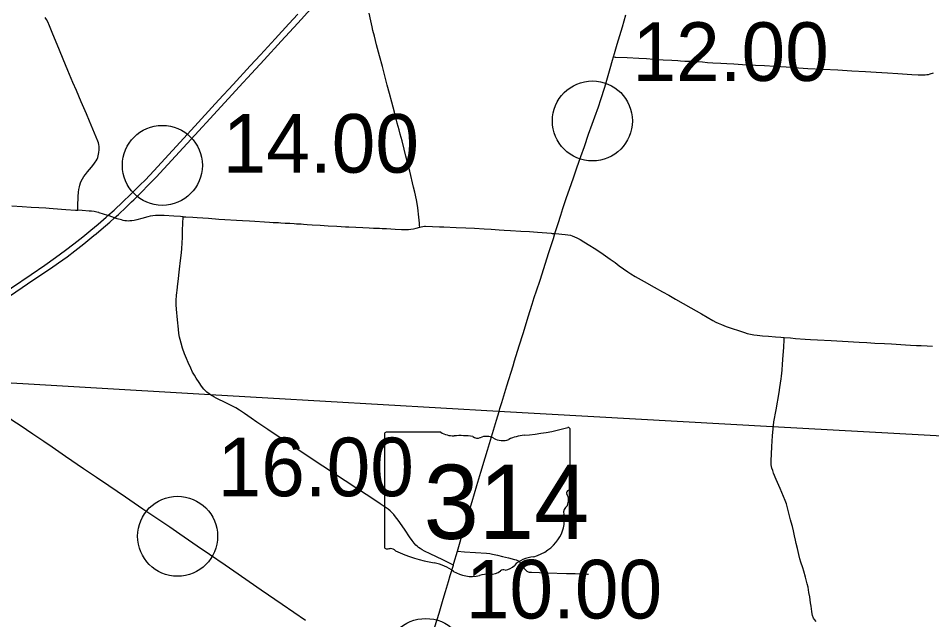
# Model space of a CAD drawing. Extents: x 1813937 to 1948437, y 826606 to 1022856.
# Drawn here: x 1909861 to 1926985, y 904541 to 915824 of the extents above; entities that cross this region are included whole.
import ezdxf

# ---------------------------------------------------------------- set-up
doc = ezdxf.new("R2010")
doc.units = 0
for name, color, linetype in [('Default', 7, 'Continuous'), ('GM_X_County_Road', 7, 'Continuous'), ('GM_X_Interstate_Route', 7, 'Continuous'), ('GM_X_State_Route', 7, 'Continuous'), ('GM_X_State_Shield', 7, 'Continuous'), ('GM_X_Township', 7, 'Continuous'), ('GM_X_Township_Road', 7, 'Continuous')]:
    doc.layers.add(name, color=color, linetype=linetype)

msp = doc.modelspace()

# ---------------------------------------------------------------- linework, layer by layer
at = {"layer": 'Default'}
for centre in [(1920624, 913898), (1912562, 913064), (1912847, 906107), (1917500, 903814)]:
    msp.add_circle(centre, 750, dxfattribs=at)
at = {"layer": 'GM_X_County_Road'}
for points in [[(1910977, 912222), (1910977, 912301), (1910985, 912482), (1910992, 912563), (1910998, 912612), (1911006, 912661), (1911014, 912692), (1911030, 912739), (1911042, 912769), (1911064, 912813), (1911090, 912855), (1911119, 912895), (1911161, 912945), (1911236, 913032), (1911276, 913084), (1911305, 913124), (1911322, 913152), (1911337, 913181), (1911350, 913211), (1911360, 913242), (1911368, 913274), (1911373, 913307), (1911378, 913356), (1911378, 913405), (1911377, 913421), (1911372, 913454), (1911364, 913485), (1911354, 913517), (1911323, 913593), (1911196, 913895), (1911140, 914032), (1911041, 914257), (1910950, 914467), (1910884, 914618), (1910793, 914846), (1910705, 915058), (1910635, 915225), (1910496, 915558), (1910445, 915679), (1910413, 915754), (1910391, 915798), (1910366, 915841)], [(1909740, 912304), (1909936, 912291), (1910100, 912281), (1910247, 912274), (1910378, 912266), (1910443, 912262), (1910672, 912245), (1910754, 912238), (1910933, 912225), (1910977, 912222)], [(1911369, 912178), (1911331, 912187), (1911284, 912196), (1911235, 912203), (1911187, 912208), (1911057, 912216), (1910977, 912222)], [(1911699, 912070), (1911667, 912080), (1911564, 912115), (1911543, 912122), (1911456, 912152), (1911378, 912175), (1911369, 912178)], [(1912950, 912102), (1912905, 912105), (1912775, 912112), (1912596, 912122), (1912547, 912125), (1912482, 912125), (1912433, 912123), (1912384, 912118), (1912335, 912110), (1912287, 912099), (1912176, 912068), (1912082, 912042), (1912035, 912031), (1911987, 912023), (1911955, 912021), (1911923, 912020), (1911891, 912022), (1911859, 912025), (1911827, 912032), (1911796, 912040), (1911718, 912063), (1911699, 912070)], [(1913528, 908720), (1913507, 908732), (1913485, 908746), (1913395, 908810), (1913370, 908832), (1913338, 908869), (1913297, 908922), (1913250, 908989), (1913196, 909071), (1913162, 909127), (1913130, 909185), (1913094, 909259), (1913048, 909364), (1913016, 909439), (1912980, 909531), (1912942, 909638), (1912912, 909732), (1912894, 909795), (1912883, 909843), (1912872, 909908), (1912862, 909989), (1912845, 910169), (1912828, 910365), (1912824, 910447), (1912824, 910529), (1912829, 910627), (1912832, 910676), (1912838, 910725), (1912850, 910839), (1912856, 910888), (1912883, 911115), (1912900, 911277), (1912918, 911424), (1912926, 911505), (1912932, 911603), (1912937, 911717), (1912942, 911848), (1912947, 911974), (1912950, 912102)], [(1912950, 912102), (1913001, 912100), (1913132, 912093), (1913214, 912088), (1913427, 912073), (1913623, 912058), (1914065, 912028), (1914196, 912021), (1914295, 912015), (1914475, 912003), (1914573, 911997), (1914638, 911994), (1914737, 911991), (1914786, 911989), (1914867, 911983), (1914949, 911977), (1915030, 911972), (1915079, 911970), (1915161, 911965), (1915210, 911962), (1915275, 911957), (1915373, 911951), (1915521, 911941), (1915668, 911933), (1915832, 911922), (1915913, 911917), (1915995, 911912), (1916060, 911909), (1916191, 911907), (1916323, 911901), (1916437, 911893), (1916519, 911889), (1916634, 911884), (1916683, 911882), (1916765, 911878), (1916847, 911874), (1916929, 911870), (1917044, 911864), (1917125, 911862), (1917174, 911863), (1917223, 911868), (1917271, 911876), (1917319, 911888), (1917391, 911906)], [(1917391, 911906), (1917414, 911912), (1917446, 911918), (1917479, 911922), (1917496, 911922), (1917627, 911918), (1917758, 911912), (1917840, 911909), (1918070, 911901), (1918250, 911894), (1918414, 911885), (1918594, 911872), (1918725, 911865), (1918873, 911857), (1918971, 911851), (1919086, 911844), (1919282, 911831), (1919445, 911821), (1919592, 911809), (1919772, 911796), (1919853, 911791), (1919869, 911789), (1919921, 911784)], [(1919921, 911784), (1919993, 911779), (1920049, 911775), (1920114, 911769), (1920163, 911762), (1920211, 911752), (1920243, 911743), (1920289, 911725), (1920333, 911704), (1920392, 911674), (1920463, 911633), (1920575, 911564), (1920658, 911511), (1920780, 911428), (1920955, 911306), (1921048, 911240), (1921127, 911182), (1921288, 911068), (1921343, 911032), (1921427, 910981), (1921597, 910883), (1921783, 910778), (1921940, 910690), (1922055, 910627), (1922183, 910554), (1922468, 910392), (1922668, 910278), (1922880, 910154), (1922938, 910123), (1922982, 910102), (1923042, 910077), (1923134, 910043), (1923475, 909926), (1923522, 909912), (1923586, 909897), (1923650, 909885), (1923715, 909876), (1923812, 909868), (1923927, 909860), (1924057, 909849), (1924155, 909841), (1924218, 909836)], [(1924218, 909836), (1924335, 909827), (1924433, 909818), (1924612, 909804), (1924710, 909799), (1924841, 909790), (1925102, 909776), (1925313, 909764), (1925624, 909748), (1925771, 909740), (1925918, 909730), (1926097, 909720), (1926228, 909714), (1926490, 909698), (1926588, 909693), (1926702, 909687), (1926784, 909684), (1926898, 909680), (1926996, 909675)], [(1918017, 905566), (1917980, 905584), (1917818, 905663), (1917581, 905777), (1917478, 905828), (1917435, 905852), (1917393, 905878), (1917366, 905897), (1917340, 905919), (1917316, 905941), (1917283, 905978), (1917242, 906030), (1917194, 906097), (1917111, 906219), (1917056, 906300), (1916981, 906408), (1916933, 906474), (1916902, 906512), (1916868, 906548), (1916832, 906581), (1916794, 906612), (1916741, 906650), (1916646, 906714), (1916468, 906831), (1916208, 907004), (1915988, 907148), (1915713, 907328), (1915425, 907517), (1915138, 907708), (1914769, 907955), (1914538, 908111), (1914334, 908249), (1914226, 908323), (1914104, 908408), (1914009, 908471), (1913939, 908513), (1913867, 908553), (1913765, 908605), (1913572, 908697), (1913528, 908720)]]:
    msp.add_lwpolyline(points, dxfattribs=at)
at = {"layer": 'GM_X_Interstate_Route'}
for points in [[(1911986, 912380), (1912025, 912417), (1912151, 912542), (1912323, 912715), (1912448, 912846), (1913169, 913631), (1913524, 914017), (1914001, 914537), (1914234, 914790), (1914468, 915044), (1914789, 915395), (1915100, 915733), (1915344, 915999), (1915665, 916350), (1915876, 916579), (1916353, 917099), (1916915, 917710)], [(1909357, 910519), (1910101, 911019), (1910359, 911194), (1910560, 911336), (1910745, 911472), (1910902, 911591), (1911070, 911723), (1911223, 911847), (1911361, 911963), (1911510, 912092), (1911543, 912122), (1911656, 912224), (1911824, 912381), (1911967, 912517), (1912142, 912690), (1912244, 912796), (1912402, 912963), (1913101, 913725), (1913623, 914292), (1913889, 914582), (1914210, 914933), (1914399, 915138), (1914677, 915440), (1914932, 915718), (1915099, 915899)], [(1911323, 911783), (1911417, 911861), (1911578, 912001), (1911667, 912080), (1911737, 912143), (1911885, 912282), (1911986, 912380)], [(1908334, 909701), (1908957, 910122), (1909388, 910406), (1909597, 910545), (1910155, 910921), (1910468, 911132), (1910616, 911236), (1910775, 911351), (1910919, 911460), (1911087, 911591), (1911278, 911746), (1911323, 911783)]]:
    msp.add_lwpolyline(points, dxfattribs=at)
at = {"layer": 'GM_X_State_Route'}
for points in [[(1917667, 904406), (1917748, 904663), (1917829, 904929), (1917872, 905070), (1917927, 905258), (1917959, 905368), (1918017, 905566), (1918028, 905604), (1918092, 905827), (1918229, 906290), (1918371, 906761), (1918460, 907060), (1918534, 907311), (1918614, 907578), (1918656, 907719), (1918730, 907971), (1918823, 908284), (1918875, 908449), (1918891, 908503), (1918924, 908613), (1918998, 908865), (1919018, 908927), (1919138, 909301), (1919166, 909395), (1919251, 909678), (1919323, 909913), (1919367, 910054), (1919422, 910226), (1919495, 910460), (1919534, 910586), (1919574, 910711), (1919642, 910913), (1919807, 911428), (1919893, 911693), (1919921, 911784), (1919922, 911787), (1919981, 911975), (1920030, 912132), (1920071, 912256), (1920134, 912443), (1920230, 912722), (1920267, 912830), (1920332, 913016), (1920409, 913233), (1920475, 913418), (1920553, 913651), (1920619, 913836), (1920668, 913975), (1920735, 914160), (1920782, 914300), (1920854, 914534), (1920956, 914880), (1921002, 915037), (1921020, 915099), (1921038, 915163), (1921090, 915336), (1921187, 915666), (1921250, 915887)], [(1909257, 908623), (1909336, 908570), (1909566, 908413), (1909797, 908256), (1909826, 908236), (1909896, 908189)], [(1909896, 908189), (1910136, 908026), (1910340, 907888), (1910495, 907783)], [(1910495, 907783), (1910557, 907740), (1910747, 907611), (1911086, 907380), (1911330, 907214), (1911560, 907057), (1911873, 906846), (1912198, 906624), (1912442, 906458), (1912700, 906282), (1912890, 906153), (1913214, 905930), (1913444, 905772), (1913742, 905568), (1913903, 905456), (1914417, 905102), (1914809, 904833), (1915246, 904533)]]:
    msp.add_lwpolyline(points, dxfattribs=at)
at = {"layer": 'GM_X_State_Shield'}
for p, q in [((1920207, 907004), (1920207, 908110)), ((1916726, 908021), (1916726, 905908)), ((1917780, 908058), (1916761, 908058)), ((1920206, 907005), (1920207, 907004))]:
    msp.add_line(p, q, dxfattribs=at)
for centre, major_axis, start_param, end_param in [((1918967, 910939), (3691, 0), 4.814394, 5.042369), ((1920168, 908115), (38.7, 0), 6.141152, 7.989035), ((1916766, 908026), (40.3, 0), 1.712693, 3.28349), ((1918023, 908303), (391, 0), 4.042523, 4.731795), ((1918152, 906871), (1404, 0), 1.404758, 1.657858), ((1918471, 908037), (113, 0), 3.836095, 5.185415), ((1918637, 907792), (235, 0), 0.950623, 2.079405), ((1918939, 908127), (282, 0), 4.081561, 5.145723), ((1919438, 907412), (743, 0), 1.699011, 2.107814), ((1920198, 906923), (60, 0), 1.883978, 3.671073), ((1919816, 906784), (360, 0), 5.934695, 6.695948), ((1920165, 907000), (41.5, 0), 5.05454, 6.418171), ((1920345, 906542), (262, 0), 2.387724, 3.262537), ((1919174, 906401), (923, 0), 5.101752, 6.440018), ((1916766, 905903), (40.7, 0), 3.00124, 4.508301), ((1916773, 906120), (310, 0), 4.665946, 4.897461), ((1916836, 905786), (112, 0), 0.519207, 1.627899), ((1918249, 907685), (2665, 0), 4.195997, 4.488961), ((1919563, 905315), (506, 0), 1.647645, 2.488434), ((1917455, 904959), (834, 0), 0.823519, 1.323587), ((1918922, 905703), (298, 0), 4.937069, 5.64225), ((1918357, 905776), (529, 0), 4.026481, 4.996735), ((1918662, 905045), (435, 0), 1.495662, 1.94098), ((1918701, 905617), (282, 0), 4.691044, 5.507374), ((1918956, 905413), (79.4, 0), 1.147584, 2.315152)]:
    msp.add_ellipse(centre, major_axis=major_axis, ratio=0.8, start_param=start_param, end_param=end_param, dxfattribs=at)
at = {"layer": 'GM_X_Township'}
msp.add_lwpolyline([(1930733, 907844), (1927982, 907939), (1924001, 908161), (1918864, 908449), (1913461, 908761), (1908659, 909041), (1907683, 909106), (1907386, 909123), (1907188, 909134), (1903661, 909327), (1903767, 911000), (1903873, 912675), (1904049, 915466), (1901695, 915145), (1901024, 915054), (1891076, 913698), (1890078, 913562)], dxfattribs=at)
at = {"layer": 'GM_X_Township_Road'}
for points in [[(1917391, 911906), (1917385, 911944), (1917381, 911977), (1917368, 912091), (1917348, 912270), (1917336, 912351), (1917324, 912415), (1917293, 912559), (1917271, 912655), (1917253, 912734), (1917220, 912877), (1917201, 912956), (1917179, 913051), (1917154, 913146), (1917129, 913240), (1917098, 913367), (1917057, 913525), (1917022, 913651), (1917000, 913729), (1916965, 913855), (1916912, 914061), (1916863, 914251), (1916822, 914410), (1916779, 914568), (1916746, 914695), (1916686, 914916), (1916630, 915121), (1916577, 915328), (1916537, 915486), (1916508, 915597), (1916493, 915661), (1916467, 915773), (1916436, 915917)], [(1921020, 915099), (1921048, 915097), (1921065, 915096), (1921278, 915086), (1921491, 915075), (1921638, 915066), (1921769, 915057), (1921949, 915045), (1922112, 915035), (1922226, 915029), (1922275, 915026), (1922357, 915022), (1922455, 915017), (1922521, 915014), (1922685, 915004), (1922783, 914997), (1922881, 914990), (1923028, 914982), (1923143, 914975), (1923274, 914967), (1923437, 914958), (1923683, 914945), (1923847, 914937), (1924043, 914926), (1924158, 914920), (1924354, 914906), (1924485, 914897), (1924665, 914884), (1924944, 914869), (1925222, 914854), (1925484, 914840), (1925746, 914824), (1925943, 914812), (1926156, 914799), (1926352, 914787), (1926614, 914768), (1926729, 914762), (1926811, 914761), (1926860, 914762), (1926892, 914766), (1926925, 914771), (1926956, 914779), (1927019, 914798)], [(1924018, 908187), (1924027, 908254), (1924066, 908480), (1924122, 908803), (1924139, 908900), (1924152, 908980), (1924163, 909062), (1924169, 909110), (1924181, 909224), (1924190, 909338), (1924201, 909502), (1924209, 909649), (1924216, 909796), (1924218, 909836)], [(1924816, 904506), (1924788, 904546), (1924771, 904573), (1924764, 904588), (1924758, 904603), (1924752, 904618), (1924744, 904650), (1924735, 904698), (1924723, 904795), (1924715, 904860), (1924697, 904972), (1924683, 905052), (1924666, 905149), (1924651, 905213), (1924618, 905339), (1924588, 905450), (1924569, 905512), (1924533, 905621), (1924513, 905684), (1924492, 905763), (1924466, 905875), (1924444, 905971), (1924431, 906035), (1924414, 906115), (1924392, 906211), (1924372, 906291), (1924352, 906370), (1924340, 906417), (1924308, 906543), (1924296, 906591), (1924283, 906638), (1924260, 906717), (1924239, 906779), (1924208, 906855), (1924143, 907005), (1924071, 907171), (1924020, 907292), (1924003, 907338), (1923989, 907385), (1923981, 907417), (1923975, 907449), (1923972, 907482), (1923973, 907530), (1923979, 907645), (1923989, 907792), (1924000, 907988), (1924010, 908119), (1924018, 908187)], [(1918092, 905827), (1918228, 905817), (1918636, 905788), (1918701, 905781), (1918749, 905773), (1918845, 905754), (1918940, 905730), (1919051, 905701), (1919162, 905671), (1919193, 905662), (1919208, 905656), (1919223, 905650), (1919238, 905642), (1919243, 905638)], [(1919243, 905638), (1919251, 905633), (1919263, 905622), (1919274, 905610), (1919293, 905583), (1919329, 905529), (1919346, 905501), (1919356, 905488), (1919367, 905475), (1919379, 905464), (1919392, 905454), (1919406, 905446), (1919421, 905440), (1919437, 905436), (1919453, 905433), (1919485, 905430), (1919633, 905427), (1919780, 905423), (1920139, 905411), (1920303, 905406), (1920466, 905401), (1920532, 905398), (1920548, 905397)]]:
    msp.add_lwpolyline(points, dxfattribs=at)

# ---------------------------------------------------------------- texts
at = {"layer": 'Default'}
for s, p in [('12.00', (1921374, 914648)), ('14.00', (1913692, 912927)), ('16.00', (1913597, 906857)), ('10.00', (1918250, 904564))]:
    msp.add_text(s, height=1100, dxfattribs=at).set_placement(p)
at = {"layer": 'GM_X_State_Shield'}
msp.add_text('314', height=1392.2, dxfattribs=at).set_placement((1917460, 906057))

doc.saveas('drawing.dxf')
